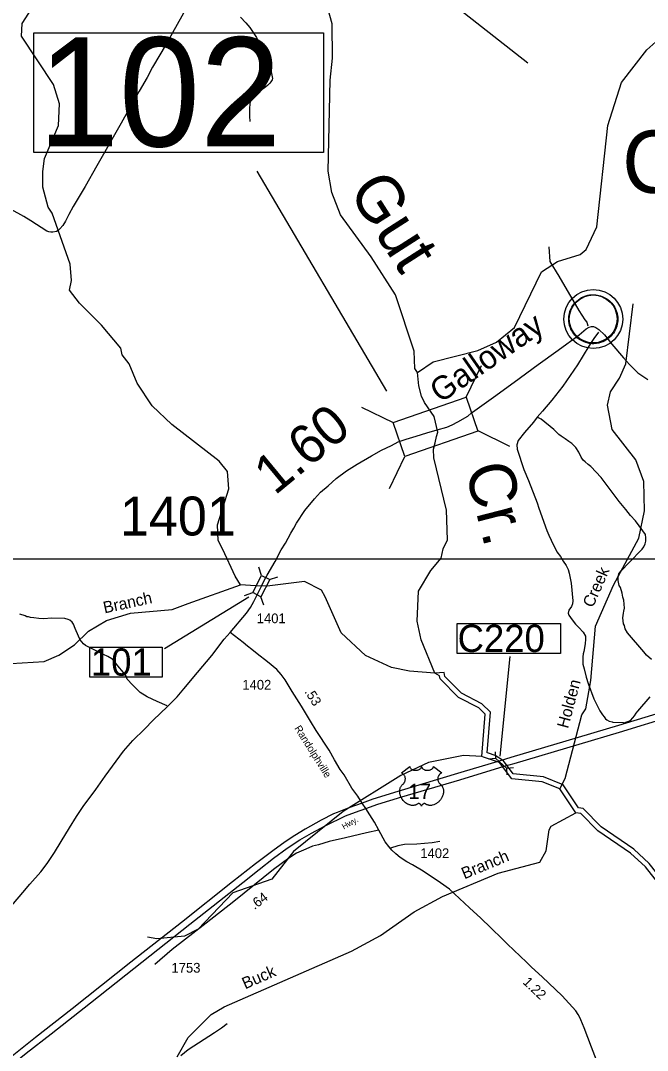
# Model space of a CAD drawing. Extents: x 2104537 to 2336408, y 34176 to 229611.
# Drawn here: x 2238210 to 2246253, y 111712 to 124921 of the extents above; entities that cross this region are included whole.
import ezdxf

# ---------------------------------------------------------------- set-up
doc = ezdxf.new("R2010")
doc.units = 0
for name, color, linetype in [('Exist Civil Demographics Community CELL', 7, 'Continuous'), ('Exist Civil Demographics Community Label', 7, 'Continuous'), ('Exist Hydrographic Creek Single Shore', 7, 'Continuous'), ('Exist Hydrographic Misc Water Feature', 7, 'Continuous'), ('Exist Hydrographic River Shore', 7, 'Continuous'), ('Exist Road Non-System Type 51', 7, 'Continuous'), ('Exist Road Primary US Divided Attributed', 7, 'Continuous'), ('Exist Road Primary US Label', 7, 'Continuous'), ('Exist Road Primary US Shield CELL', 7, 'Continuous'), ('Exist Road Primary US Shield Number Label', 7, 'Continuous'), ('Exist Road Primary US Structure Culvert CELL', 7, 'Continuous'), ('Exist Road Primary US Structure Culvert Number Label', 7, 'Continuous'), ('Exist Road Secondary Mileage Hundredths English Label', 7, 'Continuous'), ('Exist Road Secondary Structure Standard Bridge CELL', 7, 'Continuous'), ('Exist Road Secondary Structure Standard Bridge Number Label', 7, 'Continuous'), ('Exist Road Secondary Type 51 Attributed', 7, 'Continuous'), ('Exist Road Secondary Type 51 Label', 7, 'Continuous'), ('Exist Road Secondary Type 51 Number Label', 7, 'Continuous'), ('Map Preparation Inset Cut Line', 7, 'Continuous'), ('Old_Level_32', 7, 'Continuous')]:
    doc.layers.add(name, color=color, linetype=linetype)

msp = doc.modelspace()

# ---------------------------------------------------------------- linework, layer by layer
at = {"layer": 'Exist Civil Demographics Community CELL'}
msp.add_lwpolyline([(2245249, 121143), (2245253, 121165), (2245260, 121191), (2245272, 121220), (2245283, 121243), (2245297, 121266), (2245312, 121286), (2245328, 121304), (2245346, 121322), (2245368, 121341), (2245390, 121355), (2245409, 121367), (2245430, 121377), (2245451, 121386), (2245474, 121393), (2245491, 121398), (2245511, 121401), (2245527, 121403), (2245553, 121404), (2245570, 121404), (2245593, 121403), (2245613, 121400), (2245632, 121396), (2245652, 121390), (2245673, 121383), (2245700, 121371), (2245725, 121357), (2245745, 121343), (2245766, 121327), (2245779, 121314), (2245795, 121297), (2245811, 121278), (2245823, 121260), (2245836, 121240), (2245845, 121219), (2245854, 121199), (2245860, 121179), (2245865, 121160), (2245869, 121136), (2245872, 121117), (2245873, 121093), (2245872, 121070), (2245870, 121048), (2245866, 121026), (2245859, 121001), (2245852, 120978), (2245843, 120957), (2245830, 120933), (2245817, 120912), (2245803, 120893), (2245786, 120874), (2245765, 120855), (2245745, 120838), (2245725, 120824), (2245708, 120814), (2245681, 120801), (2245652, 120790), (2245628, 120785), (2245602, 120779), (2245584, 120777), (2245566, 120776), (2245544, 120776), (2245527, 120778), (2245504, 120781), (2245480, 120786), (2245462, 120791), (2245441, 120799), (2245423, 120807), (2245407, 120816), (2245380, 120832), (2245358, 120849), (2245338, 120867), (2245320, 120887), (2245308, 120903), (2245296, 120919), (2245279, 120948), (2245272, 120962), (2245265, 120978), (2245255, 121011), (2245249, 121039), (2245246, 121059), (2245245, 121085), (2245245, 121104), (2245247, 121129)], close=True, dxfattribs=at)
for centre, radius in [((2245559, 121093), 377), ((2245558, 121094), 307)]:
    msp.add_circle(centre, radius, dxfattribs=at)
at = {"layer": 'Exist Hydrographic Creek Single Shore'}
for points in [[(2243304, 120408), (2243270, 120458), (2243260, 120681), (2243021, 121404), (2242709, 121892), (2242313, 122431), (2242202, 122716), (2242158, 122989), (2242182, 124156), (2242213, 124438), (2242210, 124881), (2242158, 125062), (2242133, 125089), (2242107, 125197)], [(2245130, 115065), (2245196, 115198), (2245414, 116017), (2245463, 116092), (2245527, 116458), (2245588, 117152), (2245817, 117679), (2246145, 118280), (2246218, 118633), (2246206, 119007), (2246104, 119288), (2245801, 119677), (2245740, 119987), (2245780, 120160), (2245895, 120335), (2245977, 120520), (2246071, 121286)], [(2243527, 116552), (2243349, 116976), (2243297, 117216), (2243318, 117600), (2243475, 117869), (2243607, 118027), (2243631, 118145), (2243688, 118262), (2243676, 118642), (2243511, 119314), (2243510, 119424), (2243528, 119505), (2243548, 119586), (2243564, 119643), (2243517, 119841), (2243394, 120020), (2243356, 120102), (2243322, 120234), (2243304, 120408)], [(2243527, 116552), (2243202, 116575), (2242968, 116622), (2242634, 116776), (2242323, 117068), (2242119, 117531), (2242069, 117614), (2241854, 117724), (2241376, 117665), (2241225, 117671), (2241033, 117684)], [(2237944, 116664), (2238511, 116702), (2238702, 116780), (2238901, 116914), (2239082, 117091), (2239314, 117224), (2239622, 117320), (2240155, 117365), (2240362, 117443), (2241033, 117684)], [(2240218, 111627), (2240358, 111877), (2240655, 112170), (2240821, 112271), (2242456, 112984), (2242829, 113187), (2243260, 113490), (2243625, 113687), (2244339, 113985), (2244871, 114128), (2244953, 114271), (2244993, 114539), (2245017, 114588), (2245333, 114759)]]:
    msp.add_lwpolyline(points, dxfattribs=at)
at = {"layer": 'Exist Hydrographic Misc Water Feature'}
for points in [[(2244721, 124376), (2243690, 125183), (2243405, 125474), (2243244, 125740), (2243067, 125930), (2242925, 125995), (2242784, 125958), (2242453, 125657), (2242157, 125203), (2242107, 125197)], [(2241033, 117684), (2240963, 117794), (2240806, 118137), (2240747, 118253), (2240737, 118453), (2240884, 118913), (2240865, 119136), (2240756, 119270), (2240152, 119741), (2239900, 119978), (2239706, 120271), (2239604, 120519), (2239512, 120635), (2239494, 120718), (2239250, 121014), (2238965, 121295), (2238838, 121462), (2238862, 121586), (2238844, 121796), (2238614, 122450), (2238563, 122527), (2238495, 122784), (2238493, 122984), (2238517, 123151), (2238696, 123577), (2238711, 123853), (2238634, 124100), (2238220, 124721), (2238228, 124882), (2238622, 125501)], [(2243304, 120408), (2243503, 120542), (2244076, 120688), (2244317, 120798), (2244549, 120984), (2244893, 121696), (2245100, 121830), (2245391, 121922), (2245466, 121983), (2245605, 122276), (2245744, 123575), (2245923, 124126), (2246244, 124547), (2246402, 124681), (2246651, 124791), (2246875, 124843)], [(2244127, 115481), (2243894, 115496), (2243445, 115403), (2243088, 115239), (2242350, 114774), (2241713, 114262), (2241432, 113910), (2240934, 113732), (2240488, 113268), (2240314, 113177), (2239956, 113141), (2239839, 113163)]]:
    msp.add_lwpolyline(points, dxfattribs=at)
at = {"layer": 'Exist Hydrographic River Shore'}
for p, q in [((2245333, 114759), (2245130, 115065)), ((2245371, 114821), (2245174, 115118))]:
    msp.add_line(p, q, dxfattribs=at)
for points in [[(2244197, 115530), (2244241, 116051), (2244128, 116159), (2243868, 116292), (2243655, 116507), (2243645, 116560), (2243527, 116552)], [(2244127, 115481), (2244173, 116025), (2244089, 116105), (2243829, 116238), (2243594, 116476), (2243586, 116518), (2243527, 116552)], [(2245130, 115065), (2244905, 115155), (2244513, 115195), (2244354, 115403), (2244228, 115447), (2244152, 115474), (2244127, 115481)], [(2245174, 115118), (2244921, 115219), (2244531, 115259), (2244408, 115424), (2244300, 115496), (2244216, 115524), (2244197, 115530)], [(2246830, 113551), (2246779, 113558), (2246589, 113716), (2246278, 114111), (2246078, 114292), (2245661, 114578), (2245430, 114814), (2245371, 114821)], [(2246809, 113487), (2246751, 113495), (2246541, 113670), (2246230, 114066), (2246037, 114240), (2245618, 114527), (2245399, 114751), (2245333, 114759)]]:
    msp.add_lwpolyline(points, dxfattribs=at)
at = {"layer": 'Exist Road Non-System Type 51'}
for points in [[(2240362, 125123), (2240076, 124619), (2239904, 124322), (2239836, 124192), (2239733, 124017), (2239542, 123682), (2239502, 123604), (2239189, 123056), (2239038, 122793), (2238885, 122535), (2238828, 122434), (2238784, 122346), (2238750, 122294), (2238715, 122250), (2238692, 122229), (2238670, 122217), (2238623, 122208), (2238598, 122206), (2238570, 122210), (2238548, 122219), (2238342, 122354), (2238250, 122410), (2238090, 122499)], [(2241033, 124965), (2241099, 124893), (2241151, 124830), (2241236, 124704), (2241321, 124521), (2241385, 124369), (2241405, 124330), (2241421, 124290), (2241435, 124220), (2241441, 124180), (2241436, 124160), (2241422, 124134), (2241409, 124119), (2241377, 124088), (2241336, 124055), (2241249, 124001), (2241194, 123960), (2241167, 123933), (2241154, 123888), (2241149, 123802), (2241148, 123696), (2241150, 123626)], [(2244988, 122017), (2245000, 121829), (2245116, 121641), (2245374, 121204), (2245452, 121083), (2245475, 121052), (2245491, 121006)], [(2245626, 120925), (2245566, 120843), (2245501, 120744), (2245355, 120505), (2245167, 120230), (2245028, 120054), (2244907, 119913), (2244838, 119836)], [(2244838, 119836), (2244793, 119770), (2244675, 119636), (2244596, 119535), (2244577, 119478), (2244584, 119423), (2244667, 119164), (2244727, 119022), (2244840, 118734), (2244861, 118666), (2244963, 118381), (2244987, 118320), (2245020, 118258), (2245092, 118107), (2245137, 118045), (2245171, 117988), (2245212, 117930), (2245235, 117878), (2245251, 117833), (2245275, 117703), (2245298, 117479), (2245290, 117441), (2245279, 117405), (2245245, 117360), (2245236, 117318), (2245244, 117294), (2245287, 117233), (2245332, 117180), (2245372, 117138), (2245427, 117075), (2245458, 117023), (2245460, 116985), (2245453, 116925), (2245438, 116827), (2245430, 116799), (2245425, 116761), (2245423, 116721), (2245426, 116665), (2245443, 116607), (2245468, 116501), (2245495, 116416), (2245568, 116222), (2245609, 116135), (2245644, 116067), (2245678, 116016), (2245698, 115989), (2245717, 115964), (2245734, 115951), (2245763, 115935), (2245800, 115924)], [(2246305, 116726), (2246242, 116783), (2246208, 116826), (2245997, 117068), (2245966, 117119), (2245958, 117161), (2245947, 117185), (2245940, 117261), (2245946, 117321), (2245953, 117347), (2245959, 117383), (2245950, 117485), (2245937, 117527), (2245930, 117575), (2245906, 117651), (2245893, 117676), (2245878, 117740), (2245880, 117786), (2245887, 117826), (2245915, 117865), (2246019, 117968), (2246187, 118142), (2246207, 118170), (2246226, 118211), (2246232, 118243), (2246235, 118287), (2246229, 118327), (2246196, 118376), (2246099, 118503), (2246036, 118574), (2245977, 118650), (2245892, 118751), (2245658, 119060), (2245526, 119202), (2245492, 119226), (2245453, 119261), (2245431, 119283), (2245403, 119319), (2245372, 119384), (2245335, 119444), (2245285, 119495), (2245246, 119521), (2245198, 119558), (2245145, 119589), (2245115, 119611), (2245052, 119676), (2244889, 119810), (2244838, 119836)], [(2240092, 116132), (2239963, 116185), (2239834, 116246), (2239742, 116301), (2239645, 116401), (2239577, 116475), (2239563, 116510), (2239529, 116557), (2239457, 116645), (2239428, 116684), (2239380, 116733), (2239331, 116764), (2239273, 116790), (2239042, 116904), (2239017, 116925), (2238994, 116953), (2238975, 116980), (2238952, 117026), (2238910, 117123), (2238888, 117180), (2238871, 117203), (2238843, 117229), (2238822, 117238), (2238776, 117253), (2238606, 117254), (2238510, 117249), (2238444, 117252), (2238378, 117258), (2238338, 117263), (2238313, 117272), (2238289, 117275), (2238267, 117285), (2238199, 117306)], [(2246086, 116005), (2246108, 116037), (2246132, 116065), (2246287, 116247)], [(2245957, 115915), (2246036, 115943), (2246067, 115977), (2246086, 116005)], [(2245800, 115924), (2245811, 115921), (2245942, 115916), (2245957, 115915)], [(2243589, 114392), (2243490, 114375), (2243296, 114359), (2243135, 114351), (2243049, 114336), (2242957, 114306)], [(2240859, 112053), (2240786, 111995), (2240700, 111935), (2240362, 111719), (2240266, 111641)]]:
    msp.add_lwpolyline(points, dxfattribs=at)
at = {"layer": 'Exist Road Primary US Divided Attributed'}
for points in [[(2250860, 117678), (2250218, 117415), (2249963, 117317), (2249508, 117129), (2248794, 116835), (2248279, 116628), (2247694, 116422), (2247033, 116227), (2246317, 116012), (2245883, 115879), (2245206, 115679), (2244502, 115467), (2244366, 115425), (2243859, 115275), (2243049, 115034), (2242729, 114936), (2242594, 114884)], [(2242642, 114814), (2242794, 114869), (2243102, 114962), (2243847, 115181), (2244416, 115356), (2244543, 115393), (2245379, 115638), (2245895, 115795), (2246594, 116007), (2247193, 116187), (2247635, 116320), (2248013, 116441), (2248314, 116550), (2248588, 116659), (2249205, 116911), (2250007, 117241), (2250621, 117493), (2250915, 117606)], [(2237732, 111235), (2238283, 111674), (2238600, 111922), (2239106, 112322), (2239663, 112761), (2240383, 113331), (2241062, 113865), (2241270, 114032), (2241455, 114178), (2241631, 114305), (2241793, 114413), (2241942, 114499), (2242118, 114594), (2242380, 114719), (2242509, 114767), (2242642, 114814)], [(2242594, 114884), (2242421, 114824), (2242272, 114764), (2242227, 114745), (2242066, 114664), (2241861, 114549), (2241728, 114466), (2241605, 114387), (2241445, 114270), (2241223, 114105), (2240931, 113872), (2240276, 113352), (2239626, 112843), (2238871, 112246), (2238403, 111876), (2237841, 111433)]]:
    msp.add_lwpolyline(points, dxfattribs=at)
at = {"layer": 'Exist Road Primary US Shield CELL'}
msp.add_lwpolyline([(2243203, 115355), (2243204, 115350), (2243205, 115345), (2243205, 115343), (2243208, 115337), (2243212, 115331), (2243217, 115325), (2243224, 115320), (2243228, 115317), (2243235, 115313), (2243244, 115310), (2243253, 115307), (2243262, 115306), (2243272, 115304), (2243282, 115304), (2243293, 115305), (2243305, 115307), (2243311, 115309), (2243317, 115311), (2243323, 115313), (2243329, 115317), (2243334, 115320), (2243338, 115323), (2243344, 115328), (2243349, 115334), (2243350, 115337), (2243352, 115340), (2243354, 115346), (2243355, 115349), (2243355, 115355), (2243356, 115350), (2243356, 115347), (2243357, 115344), (2243358, 115341), (2243361, 115336), (2243363, 115333), (2243368, 115327), (2243371, 115324), (2243373, 115322), (2243381, 115317), (2243389, 115313), (2243393, 115311), (2243398, 115309), (2243403, 115308), (2243408, 115307), (2243414, 115306), (2243420, 115305), (2243425, 115304), (2243430, 115304), (2243436, 115304), (2243441, 115305), (2243447, 115305), (2243453, 115306), (2243458, 115307), (2243464, 115309), (2243470, 115311), (2243475, 115313), (2243481, 115317), (2243487, 115320), (2243491, 115323), (2243495, 115327), (2243500, 115333), (2243502, 115336), (2243504, 115340), (2243506, 115344), (2243507, 115348), (2243507, 115352), (2243507, 115355), (2243614, 115271), (2243611, 115270), (2243605, 115267), (2243601, 115264), (2243594, 115259), (2243590, 115256), (2243587, 115253), (2243584, 115250), (2243582, 115247), (2243579, 115243), (2243576, 115238), (2243573, 115234), (2243571, 115230), (2243568, 115221), (2243566, 115216), (2243565, 115211), (2243564, 115202), (2243564, 115197), (2243564, 115193), (2243564, 115188), (2243565, 115183), (2243565, 115179), (2243566, 115175), (2243567, 115170), (2243569, 115164), (2243572, 115158), (2243577, 115149), (2243583, 115139), (2243587, 115134), (2243592, 115129), (2243598, 115124), (2243602, 115121), (2243606, 115117), (2243612, 115109), (2243615, 115105), (2243618, 115101), (2243620, 115097), (2243623, 115093), (2243625, 115089), (2243629, 115079), (2243631, 115071), (2243633, 115066), (2243635, 115056), (2243635, 115050), (2243636, 115040), (2243636, 115028), (2243635, 115016), (2243633, 115003), (2243631, 114994), (2243628, 114985), (2243626, 114977), (2243621, 114965), (2243617, 114956), (2243611, 114946), (2243607, 114939), (2243603, 114933), (2243597, 114925), (2243591, 114917), (2243583, 114908), (2243576, 114902), (2243568, 114894), (2243563, 114890), (2243556, 114885), (2243546, 114878), (2243537, 114873), (2243528, 114869), (2243521, 114865), (2243512, 114862), (2243496, 114858), (2243490, 114856), (2243483, 114855), (2243477, 114855), (2243471, 114854), (2243463, 114854), (2243454, 114855), (2243447, 114856), (2243439, 114858), (2243430, 114860), (2243422, 114863), (2243415, 114867), (2243401, 114875), (2243398, 114877), (2243396, 114878), (2243390, 114878), (2243386, 114877), (2243381, 114875), (2243378, 114874), (2243374, 114871), (2243371, 114869), (2243367, 114865), (2243365, 114862), (2243363, 114860), (2243359, 114854), (2243358, 114852), (2243356, 114848), (2243355, 114843), (2243354, 114849), (2243352, 114854), (2243349, 114858), (2243347, 114861), (2243343, 114865), (2243340, 114868), (2243336, 114872), (2243332, 114874), (2243328, 114876), (2243325, 114877), (2243321, 114878), (2243318, 114878), (2243316, 114878), (2243312, 114877), (2243307, 114874), (2243303, 114871), (2243298, 114868), (2243292, 114865), (2243287, 114863), (2243282, 114861), (2243276, 114859), (2243270, 114857), (2243263, 114856), (2243257, 114855), (2243251, 114854), (2243245, 114854), (2243239, 114854), (2243234, 114854), (2243227, 114855), (2243219, 114856), (2243212, 114858), (2243205, 114860), (2243198, 114862), (2243190, 114865), (2243181, 114869), (2243174, 114872), (2243163, 114879), (2243151, 114887), (2243142, 114895), (2243135, 114901), (2243125, 114911), (2243119, 114918), (2243109, 114930), (2243103, 114939), (2243100, 114945), (2243094, 114955), (2243091, 114962), (2243087, 114971), (2243084, 114980), (2243081, 114988), (2243080, 114993), (2243078, 115002), (2243076, 115009), (2243075, 115018), (2243075, 115027), (2243074, 115036), (2243075, 115043), (2243075, 115051), (2243077, 115060), (2243079, 115068), (2243080, 115073), (2243082, 115080), (2243085, 115087), (2243089, 115094), (2243092, 115100), (2243096, 115106), (2243101, 115112), (2243106, 115118), (2243112, 115123), (2243117, 115127), (2243123, 115133), (2243126, 115137), (2243130, 115142), (2243133, 115147), (2243136, 115151), (2243139, 115157), (2243141, 115162), (2243143, 115169), (2243144, 115174), (2243146, 115180), (2243146, 115186), (2243147, 115194), (2243147, 115200), (2243146, 115208), (2243144, 115215), (2243143, 115221), (2243140, 115228), (2243138, 115233), (2243134, 115240), (2243129, 115246), (2243124, 115252), (2243120, 115256), (2243115, 115260), (2243111, 115263), (2243105, 115266), (2243100, 115269), (2243097, 115270)], close=True, dxfattribs=at)
at = {"layer": 'Exist Road Primary US Structure Culvert CELL'}
for p, q in [((2244219, 115453), (2244302, 115460)), ((2244300, 115543), (2244302, 115460)), ((2244302, 115460), (2244450, 115328)), ((2244533, 115335), (2244450, 115328)), ((2244453, 115245), (2244450, 115328))]:
    msp.add_line(p, q, dxfattribs=at)
at = {"layer": 'Exist Road Primary US Structure Culvert Number Label'}
msp.add_line((2244365, 115487), (2244494, 116765), dxfattribs=at)
msp.add_lwpolyline([(2243814, 117187), (2245136, 117187), (2245136, 116802), (2243814, 116802)], close=True, dxfattribs=at)
at = {"layer": 'Exist Road Secondary Structure Standard Bridge CELL'}
for p, q in [((2243928, 120089), (2244125, 120496)), ((2242583, 119963), (2242990, 119766)), ((2244076, 119661), (2244484, 119464)), ((2242945, 118921), (2243142, 119328)), ((2241303, 117804), (2241268, 117911)), ((2241404, 117752), (2241512, 117788)), ((2241083, 117548), (2241190, 117583)), ((2241329, 117423), (2241294, 117530))]:
    msp.add_line(p, q, dxfattribs=at)
for points in [[(2242990, 119766), (2243927, 120091), (2244079, 119653), (2243142, 119328)], [(2241190, 117583), (2241303, 117804), (2241406, 117751), (2241294, 117530)]]:
    msp.add_lwpolyline(points, close=True, dxfattribs=at)
at = {"layer": 'Exist Road Secondary Structure Standard Bridge Number Label'}
for p, q in [((2242908, 120168), (2241246, 122988)), ((2241140, 117527), (2240057, 116862))]:
    msp.add_line(p, q, dxfattribs=at)
for points in [[(2238381, 124763), (2242097, 124763), (2242097, 123227), (2238381, 123227)], [(2239099, 116882), (2240028, 116882), (2240028, 116498), (2239099, 116498)]]:
    msp.add_lwpolyline(points, close=True, dxfattribs=at)
at = {"layer": 'Exist Road Secondary Type 51 Attributed'}
for points in [[(2243557, 119671), (2243680, 119705), (2243749, 119734), (2243821, 119775), (2243949, 119845), (2243995, 119888), (2244037, 119920), (2244278, 120092), (2244545, 120283), (2244852, 120511), (2245110, 120694), (2245376, 120892), (2245466, 120965), (2245505, 120988), (2245538, 120995), (2245560, 120995), (2245593, 120984), (2245630, 120958), (2245703, 120889), (2245795, 120770), (2245947, 120593), (2246023, 120508), (2246130, 120404), (2246257, 120319)], [(2241300, 117668), (2241336, 117740), (2241375, 117809), (2241476, 117982), (2241555, 118131), (2241610, 118216), (2241676, 118345), (2241715, 118411), (2241750, 118476), (2241858, 118638), (2241982, 118788), (2242060, 118870), (2242155, 118955), (2242260, 119048), (2242394, 119144), (2242529, 119229), (2242711, 119339), (2242842, 119411), (2242970, 119470), (2243057, 119516), (2243157, 119553), (2243287, 119592), (2243423, 119631), (2243557, 119671)], [(2240901, 117070), (2241108, 117322), (2241161, 117394), (2241201, 117469), (2241260, 117580), (2241300, 117668)], [(2238048, 113511), (2238240, 113737), (2238330, 113843), (2238470, 114004), (2238550, 114111), (2238645, 114250), (2238732, 114391), (2238838, 114566), (2238925, 114711), (2239012, 114839), (2239174, 115058), (2239295, 115230), (2239435, 115423), (2239530, 115549), (2239651, 115687), (2239798, 115834), (2239911, 115947), (2240093, 116123), (2240219, 116245), (2240304, 116348), (2240481, 116558), (2240663, 116776), (2240823, 116985), (2240901, 117070)], [(2242594, 114884), (2242538, 114971), (2242459, 115076), (2242361, 115245), (2242312, 115316), (2242239, 115438), (2242169, 115561), (2242004, 115813), (2241928, 115934), (2241816, 116125), (2241694, 116315), (2241607, 116464), (2241553, 116533), (2241496, 116597), (2241377, 116697), (2241246, 116799), (2241179, 116855), (2241121, 116898), (2241064, 116945), (2240901, 117070)], [(2242642, 114814), (2242594, 114884)], [(2242808, 114536), (2242752, 114638), (2242693, 114734), (2242642, 114814)], [(2242808, 114536), (2242648, 114503), (2242380, 114439), (2242168, 114390), (2242034, 114348), (2241956, 114333), (2241871, 114291), (2241751, 114242), (2241652, 114178), (2241454, 114030), (2240946, 113620), (2240593, 113345), (2240155, 113005), (2239934, 112815)], [(2245706, 111309), (2245534, 111755), (2245441, 112000), (2245397, 112102), (2245380, 112141), (2245364, 112174), (2245336, 112219), (2245160, 112411), (2244905, 112654), (2244765, 112778), (2244700, 112845), (2244456, 113075), (2244393, 113138), (2244244, 113285), (2244114, 113407), (2243970, 113539), (2243715, 113778), (2243598, 113862), (2243374, 114011), (2243239, 114092), (2243165, 114131), (2243082, 114184), (2243025, 114235), (2242975, 114278), (2242937, 114325), (2242890, 114387), (2242808, 114536)]]:
    msp.add_lwpolyline(points, dxfattribs=at)
at = {"layer": 'Map Preparation Inset Cut Line'}
msp.add_lwpolyline([(2197616, 118017), (2259069, 118017), (2259069, 100213), (2197616, 100213)], close=True, dxfattribs=at)

# ---------------------------------------------------------------- texts
at = {"layer": 'Exist Civil Demographics Community Label'}
msp.add_text('Clements', height=800, dxfattribs=at).set_placement((2245930, 122710))
at = {"layer": 'Exist Road Primary US Label'}
msp.add_text('Hwy.', height=75, rotation=29.3471, dxfattribs=at).set_placement((2242359, 114543))
at = {"layer": 'Exist Road Primary US Shield Number Label'}
msp.add_text('17', height=195, dxfattribs=at).set_placement((2243186, 114936))
at = {"layer": 'Exist Road Primary US Structure Culvert Number Label'}
msp.add_text('C220', height=350, dxfattribs=at).set_placement((2243818, 116822))
at = {"layer": 'Exist Road Secondary Mileage Hundredths English Label'}
for s, height, rotation, p in [('1.60', 500, 39.5734, (2241472, 118823)), ('.53', 125, 302.0068, (2241849, 116313)), ('.64', 125, 37.3745, (2241212, 113511)), ('1.22', 125, 316.4028, (2244646, 112577))]:
    msp.add_text(s, height=height, rotation=rotation, dxfattribs=at).set_placement(p)
at = {"layer": 'Exist Road Secondary Structure Standard Bridge Number Label'}
for s, height, p in [('102', 1400, (2238431, 123306)), ('101', 350, (2239112, 116518))]:
    msp.add_text(s, height=height, dxfattribs=at).set_placement(p)
at = {"layer": 'Exist Road Secondary Type 51 Label'}
for s, height, rotation, p in [('Galloway', 300, 34.8014, (2243596, 120006)), ('Randolphville', 95, 302.0068, (2241720, 115844))]:
    msp.add_text(s, height=height, rotation=rotation, dxfattribs=at).set_placement(p)
at = {"layer": 'Exist Road Secondary Type 51 Number Label'}
for s, height, p in [('1401', 500, (2239484, 118316)), ('1401', 125, (2241240, 117191)), ('1402', 125, (2241055, 116339)), ('1402', 125, (2243339, 114178)), ('1753', 125, (2240146, 112709))]:
    msp.add_text(s, height=height, dxfattribs=at).set_placement(p)
at = {"layer": 'Old_Level_32'}
for s, height, rotation, p in [('Gut', 600, 302.5865, (2242404, 122737)), ('Cr.', 600, 284.4444, (2243908, 119178)), ('Creek', 150, 66.0804, (2245553, 117381)), ('Branch', 150, 12.1994, (2239287, 117316)), ('Holden', 150, 75.1003, (2245235, 115833)), ('Branch', 150, 22.6423, (2243905, 113905)), ('Buck', 150, 23.5607, (2241091, 112494))]:
    msp.add_text(s, height=height, rotation=rotation, dxfattribs=at).set_placement(p)

doc.saveas('drawing.dxf')
